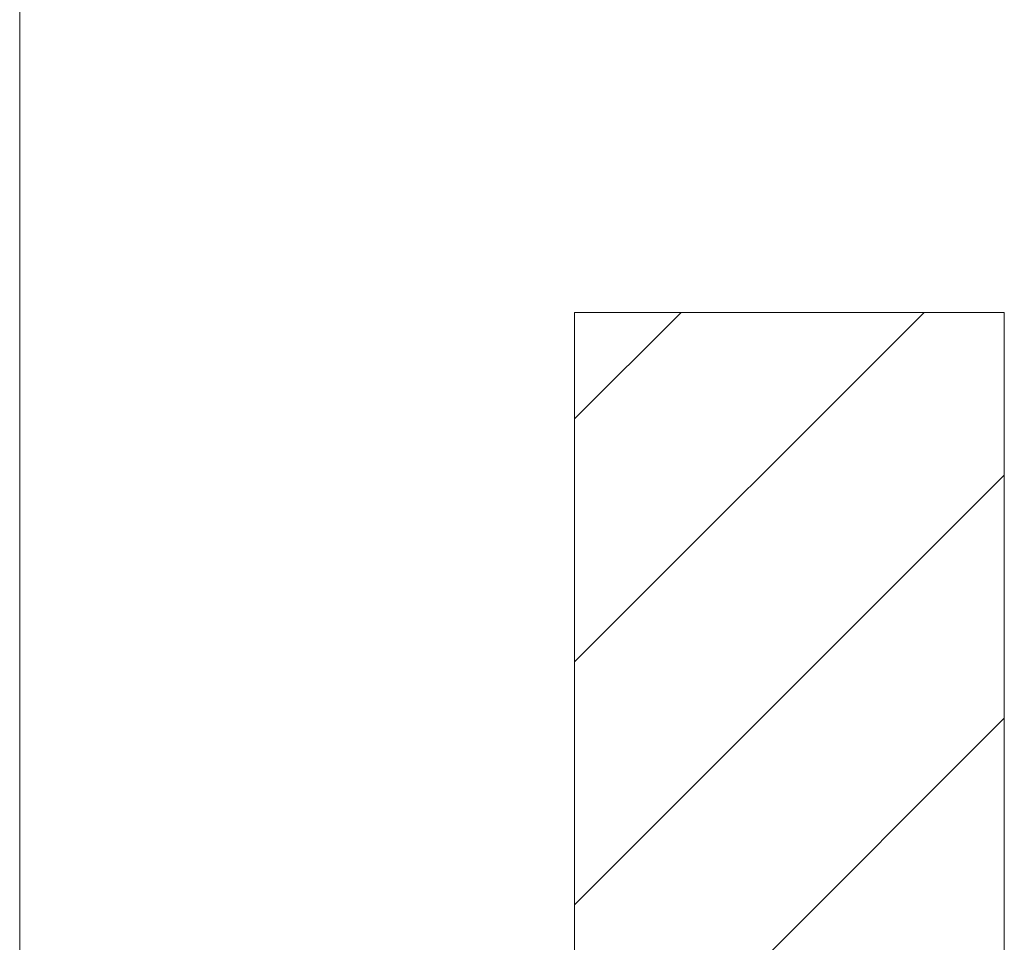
# Model space of a CAD drawing. Extents: x -620 to 300, y 62 to 1112.
# Tile 279 of 288: x 235.69 to 241.41, y 868.7 to 874.07. Entities that reach past the tile are written whole.
import ezdxf
from ezdxf.lldxf.tags import DXFTag

# ---------------------------------------------------------------- set-up
doc = ezdxf.new("R2010")
doc.units = 0
doc.layers.get('0').update_dxf_attribs({"lineweight": 13})
doc.layers.add('E_Detail_Linie_Text_Bem', color=7, linetype='Continuous', lineweight=13)
doc.layers.add('E_Detail_Wandschraffur', color=7, linetype='Continuous', lineweight=5, true_color=0xc0c0c0)
tags = doc.linetypes.add('fein_strichliert', pattern=[4, 1, -2, 1]).pattern_tags.tags
tags[8:9] = [DXFTag(74, 4), DXFTag(75, 0), DXFTag(340, '0'), DXFTag(46, 0.0), DXFTag(50, 0.0), DXFTag(44, 0.0), DXFTag(45, 0.0)]
tags[6:7] = [DXFTag(74, 4), DXFTag(75, 0), DXFTag(340, '0'), DXFTag(46, 0.0), DXFTag(50, 0.0), DXFTag(44, 0.0), DXFTag(45, 0.0)]
tags[4:5] = [DXFTag(74, 4), DXFTag(75, 0), DXFTag(340, '0'), DXFTag(46, 0.0), DXFTag(50, 0.0), DXFTag(44, 0.0), DXFTag(45, 0.0)]
tags = doc.linetypes.add('fein_strichliert-A06GA1N18I', pattern=[4, 1, -2, 1]).pattern_tags.tags
tags[8:9] = [DXFTag(74, 4), DXFTag(75, 0), DXFTag(340, '0'), DXFTag(46, 0.0), DXFTag(50, 0.0), DXFTag(44, 0.0), DXFTag(45, 0.0)]
tags[6:7] = [DXFTag(74, 4), DXFTag(75, 0), DXFTag(340, '0'), DXFTag(46, 0.0), DXFTag(50, 0.0), DXFTag(44, 0.0), DXFTag(45, 0.0)]
tags[4:5] = [DXFTag(74, 4), DXFTag(75, 0), DXFTag(340, '0'), DXFTag(46, 0.0), DXFTag(50, 0.0), DXFTag(44, 0.0), DXFTag(45, 0.0)]

# ---------------------------------------------------------------- blocks, each defined once
blk = doc.blocks.new('Referenz-A06GA1N28I')
at = {"layer": 'E_Detail_Linie_Text_Bem', "linetype": 'fein_strichliert-A06GA1N18I', "ltscale": 0.65}
blk.add_line((235.6861, 824.924), (235.6861, 877.8032), dxfattribs=at)
at = {"layer": 'E_Detail_Linie_Text_Bem', "linetype": 'Continuous', "ltscale": 0.13}
for p, q in [((238.9145, 872.3665), (241.4145, 872.3665)), ((238.9145, 868.232), (238.9145, 872.3665)), ((241.4145, 872.3665), (241.4145, 868.232))]:
    blk.add_line(p, q, dxfattribs=at)
at = {"layer": 'E_Detail_Wandschraffur', "linetype": 'fein_strichliert', "ltscale": 0.13}
for p, q in [((238.9145, 870.3329), (240.9481, 872.3665)), ((239.642, 868.232), (241.4145, 870.0045))]:
    blk.add_line(p, q, dxfattribs=at)
at = {"layer": 'E_Detail_Wandschraffur', "linetype": 'ByBlock', "ltscale": 0.13}
for p, q in [((238.9145, 871.7471), (239.5339, 872.3665)), ((238.9145, 868.9187), (241.4145, 871.4187))]:
    blk.add_line(p, q, dxfattribs=at)

msp = doc.modelspace()

# ---------------------------------------------------------------- block references
at = {"color": 8, "lineweight": 25, "ltscale": 0.25, "true_color": 0x808080}
msp.add_blockref('Referenz-A06GA1N28I', (0, 0), dxfattribs=at)

doc.saveas('drawing.dxf')
